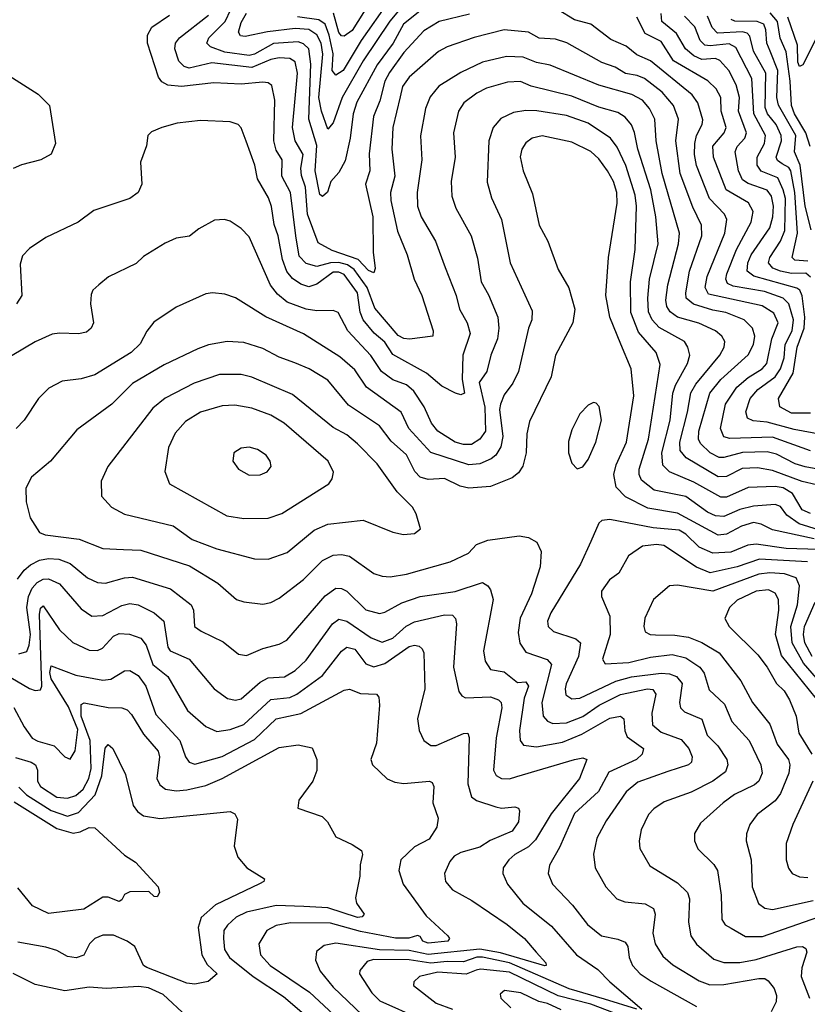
# Model space of a CAD drawing. Extents: x 1308313 to 1441400, y 959662 to 1036319.
# Tile 321 of 656: x 1353888 to 1356793, y 1010432 to 1014062. Entities that reach past the tile are written whole.
import ezdxf

# ---------------------------------------------------------------- set-up
doc = ezdxf.new("R2010")
doc.units = 0

msp = doc.modelspace()

# ---------------------------------------------------------------- linework, layer by layer
at = {"layer": '0CON10XD'}
for points in [[(1355395, 1014118.1), (1355304.5, 1014045), (1355266.4, 1013975), (1355207.2, 1013895), (1355132.2, 1013757.8), (1355118.1, 1013715), (1355107.4, 1013625), (1355088.4, 1013541.6), (1355065, 1013498.9), (1355035.6, 1013465), (1355023.7, 1013426.3), (1355005, 1013410.6), (1354995, 1013417.5), (1354977.8, 1013505), (1354985, 1013597.5), (1354954.3, 1013695), (1354962.2, 1013897.8), (1354954.9, 1013954.9), (1354935, 1013973.3), (1354915, 1013980), (1354825, 1013974.1), (1354755, 1013935.1), (1354735, 1013930.1), (1354645, 1013942.7), (1354591.8, 1013961.8), (1354579.1, 1013975), (1354585.9, 1013995), (1354646.9, 1014055), (1354687.7, 1014145)], [(1355205, 1014165.5), (1355115, 1014022.2), (1355085, 1014000.6), (1355075, 1014001.9), (1355065.2, 1014015), (1355045.5, 1014085.5)], [(1355250.4, 1014129.6), (1355148.1, 1013985), (1355081.6, 1013875), (1355055, 1013856.9), (1355041.1, 1013875), (1355044.6, 1013935.4), (1355030.4, 1014005), (1355015.2, 1014045.2), (1354991.3, 1014061.3), (1354912.7, 1014072.7)], [(1354906.8, 1013265), (1354887.2, 1013425), (1354855.7, 1013485), (1354856.7, 1013545), (1354835, 1013580.5), (1354826.3, 1013615), (1354830, 1013765), (1354818.7, 1013818.7), (1354805, 1013829.1), (1354785, 1013831.6), (1354705, 1013824.2), (1354605, 1013828.8), (1354485, 1013816.1), (1354435, 1013820), (1354412.7, 1013832.7), (1354400, 1013850), (1354359.7, 1013975), (1354359.3, 1014005), (1354376, 1014034), (1354441.3, 1014078.7)], [(1355547.8, 1014082.2), (1355435.2, 1014054.8), (1355379.5, 1014020.5), (1355305, 1013940.7), (1355252.4, 1013867.6), (1355235.8, 1013835), (1355217.2, 1013762.8), (1355193.3, 1013705), (1355177.6, 1013567.6), (1355180, 1013505), (1355163.5, 1013455), (1355190.9, 1013335), (1355192.4, 1013205), (1355200, 1013145), (1355195, 1013129.2), (1355175, 1013137.9), (1355137.4, 1013177.4), (1355040.7, 1013210.7), (1354989.7, 1013239.7), (1354950.1, 1013345), (1354942.6, 1013445), (1354927.3, 1013487.3), (1354925.1, 1013515), (1354934.5, 1013565), (1354904, 1013615), (1354894.5, 1013664.5), (1354913.4, 1013865), (1354905, 1013906.5), (1354885, 1013918.7), (1354845, 1013921.5), (1354815, 1013914.8), (1354745, 1013885.1), (1354596.7, 1013903.3), (1354513.4, 1013883.4), (1354495, 1013889.2), (1354475, 1013909.2), (1354460.7, 1013955), (1354463.7, 1013975), (1354478.2, 1013995), (1354585, 1014078.9)], [(1355285.7, 1014094.3), (1355253.2, 1014056.8), (1355155, 1013910), (1355077.3, 1013775), (1355045, 1013681.4), (1355025, 1013658), (1355001.3, 1013725), (1354992.3, 1013775), (1355006.5, 1013935), (1354999.9, 1013975), (1354985, 1014006.4), (1354955.3, 1014025.3), (1354905, 1014029), (1354802.5, 1014017.5), (1354719.9, 1013999.9), (1354702.4, 1014002.4), (1354695.3, 1014015.3), (1354705, 1014050.9), (1354725, 1014085.3)], [(1356424.7, 1013114.7), (1356489.8, 1013275), (1356496.2, 1013325), (1356488.2, 1013345), (1356432.9, 1013402.9), (1356384.9, 1013524.9), (1356377, 1013565), (1356378.1, 1013605), (1356384.9, 1013635.1), (1356406.2, 1013675), (1356407.6, 1013692.4), (1356389.5, 1013755), (1356368.9, 1013785), (1356215, 1013909.8), (1356165, 1013932.3), (1356125, 1013964.3), (1356069.2, 1013989.2), (1355995.5, 1014045), (1355935, 1014061.8), (1355875, 1014097.8)], [(1356805, 1012611.6), (1356735, 1012612), (1356691.8, 1012635), (1356687.1, 1012665), (1356740.7, 1012759.3), (1356755.5, 1012855), (1356781.3, 1012925), (1356784.3, 1012965), (1356774.2, 1013044.2), (1356765.7, 1013065), (1356755, 1013072), (1356596.4, 1013116.4), (1356571.9, 1013135), (1356574.4, 1013165), (1356586.6, 1013195), (1356655.8, 1013295), (1356666.3, 1013335), (1356668.6, 1013375), (1356661.5, 1013411.5), (1356645, 1013433.4), (1356575, 1013458.4), (1356555, 1013472.1), (1356540, 1013505), (1356527.6, 1013575), (1356535.2, 1013595), (1356563.4, 1013625), (1356568.6, 1013645), (1356539.8, 1013725), (1356543, 1013775), (1356531.4, 1013821.4), (1356504.3, 1013874.3), (1356471.1, 1013911.1), (1356455, 1013918.5), (1356405, 1013915.1), (1356375, 1013928.1), (1356344.4, 1013955), (1356311.5, 1014011.5), (1356256.5, 1014055), (1356254.8, 1014084.8)], [(1356805, 1013112.6), (1356787.6, 1013127.6), (1356735, 1013126.8), (1356694.8, 1013134.8), (1356666, 1013146), (1356650.9, 1013165), (1356654.8, 1013185), (1356694.7, 1013245.3), (1356710.1, 1013285), (1356712.4, 1013402.4), (1356704.9, 1013435), (1356685, 1013478.8), (1356623.6, 1013503.6), (1356609.1, 1013525), (1356608.4, 1013555), (1356636.1, 1013605), (1356639.4, 1013635), (1356596.4, 1013715), (1356588.3, 1013845), (1356529.6, 1013959.6), (1356505, 1013973.2), (1356435.4, 1013965.4), (1356415, 1013968.5), (1356398.4, 1013985), (1356379, 1014035), (1356340.5, 1014075)], [(1356795, 1013172), (1356746.9, 1013175), (1356737.1, 1013185), (1356757.7, 1013275), (1356748, 1013425), (1356732.2, 1013505), (1356725, 1013516.9), (1356701, 1013531), (1356683, 1013543), (1356678.6, 1013555), (1356698, 1013615), (1356697.1, 1013635), (1356678.9, 1013675), (1356646.8, 1013715), (1356638.6, 1013738.6), (1356640.1, 1013865), (1356595.5, 1013945.5), (1356581.6, 1014001.6), (1356572, 1014012), (1356555, 1014016.7), (1356462.7, 1014012.7), (1356442.7, 1014032.7), (1356425.6, 1014075)], [(1356803.5, 1013595), (1356788.2, 1013645), (1356746, 1013715), (1356734.7, 1013745), (1356729.9, 1013835), (1356715, 1013942.9), (1356693.7, 1013993.7), (1356683.8, 1014055), (1356656.7, 1014086.7)], [(1356845, 1012533), (1356745, 1012550.7), (1356645, 1012578), (1356593.2, 1012583.2), (1356572.9, 1012592.9), (1356566.4, 1012616.4), (1356582.2, 1012665), (1356610.8, 1012699.2), (1356675, 1012745.9), (1356694.9, 1012775), (1356708, 1012815), (1356712.1, 1012865), (1356737.9, 1012915), (1356742.2, 1012955), (1356725, 1013014.7), (1356704.1, 1013035), (1356635, 1013059.9), (1356519.5, 1013079.5), (1356499, 1013089), (1356492.8, 1013105), (1356496.2, 1013125), (1356531.9, 1013215), (1356586.1, 1013315), (1356593.3, 1013355), (1356576.4, 1013386.4), (1356493.9, 1013435), (1356447.5, 1013555), (1356445, 1013595.5), (1356487.1, 1013645), (1356493.6, 1013665), (1356475.8, 1013725), (1356474.8, 1013775), (1356457.4, 1013807.4), (1356426, 1013836), (1356300, 1013910), (1356255, 1013981.4), (1356195, 1014010.8), (1356165, 1014071.4)], [(1356807.3, 1013287.3), (1356785.9, 1013375), (1356767.4, 1013525), (1356746.1, 1013575), (1356751.3, 1013635), (1356686.7, 1013746.7), (1356681.5, 1013775), (1356684.3, 1013875), (1356655.9, 1013945.9), (1356643.7, 1013975), (1356640.4, 1014025), (1356633, 1014045), (1356608, 1014055), (1356526.5, 1014056.5), (1356512.2, 1014062.2)], [(1356827.3, 1013995), (1356777.5, 1013895), (1356765, 1013889.2), (1356758.5, 1013905), (1356757.6, 1013967.6), (1356721.7, 1014071.7)], [(1356885, 1012395.1), (1356785, 1012413.6), (1356748.9, 1012425), (1356680.3, 1012460.3), (1356645, 1012468.7), (1356555, 1012466.2), (1356485, 1012447.5), (1356468.2, 1012448.2), (1356435, 1012465.6), (1356399.1, 1012499.1), (1356392.5, 1012515), (1356393.8, 1012545), (1356433.8, 1012685), (1356474.4, 1012735), (1356575, 1012826.6), (1356594.7, 1012864.7), (1356600.4, 1012895), (1356591.8, 1012925), (1356560.9, 1012955), (1356492.8, 1012982.8), (1356445, 1012990.9), (1356373.6, 1013013.6), (1356346.7, 1013035), (1356344.8, 1013055), (1356359.3, 1013135), (1356404, 1013265), (1356403.4, 1013305), (1356371.2, 1013371.2), (1356324.1, 1013495), (1356308.5, 1013615), (1356318.4, 1013695), (1356299.8, 1013745), (1356257.7, 1013795), (1356193.4, 1013845), (1356166.4, 1013856.4), (1356122.9, 1013862.9), (1356085, 1013887), (1356035, 1013903.8), (1355907, 1013977), (1355865, 1013989.8), (1355805, 1013994.3), (1355765, 1014016.3), (1355675, 1014024.8), (1355565, 1013995.7), (1355465, 1013962.1), (1355432.9, 1013945), (1355325, 1013849.7), (1355300.9, 1013815), (1355292.2, 1013777.8), (1355264.3, 1013665), (1355260.7, 1013585), (1355272.3, 1013485), (1355256.1, 1013425), (1355257.3, 1013395), (1355282.3, 1013282.3), (1355317.2, 1013195), (1355343.3, 1013105), (1355371.8, 1013045), (1355412.9, 1012915), (1355412, 1012895), (1355325.8, 1012884.2), (1355305, 1012887), (1355285, 1012898.1), (1355198.1, 1012998.1), (1355170.2, 1013075), (1355121.5, 1013141.5), (1355097.8, 1013157.8), (1355065, 1013166.9), (1355035, 1013165.8), (1354985, 1013151.7), (1354945, 1013163), (1354919.7, 1013189.7), (1354906.8, 1013265)], [(1356827.3, 1012347.3), (1356775, 1012359.6), (1356665, 1012400.6), (1356609.7, 1012410.3), (1356552.9, 1012407.1), (1356495, 1012378.1), (1356465, 1012376.2), (1356346.7, 1012446.7), (1356324, 1012474), (1356323.3, 1012505), (1356352.1, 1012615), (1356363.5, 1012686.5), (1356382, 1012718), (1356471.1, 1012825), (1356487.1, 1012855), (1356488.7, 1012875), (1356477.7, 1012895), (1356454.5, 1012915), (1356392.8, 1012942.8), (1356315, 1012965.5), (1356288, 1012985), (1356274.8, 1013005), (1356271.9, 1013028.1), (1356279.5, 1013085), (1356317.9, 1013235), (1356321.9, 1013275), (1356258.3, 1013495), (1356235.9, 1013615), (1356231.6, 1013695), (1356211.2, 1013735), (1356185.1, 1013765.1), (1356146.5, 1013786.6), (1356025, 1013820.2), (1355845, 1013894.3), (1355795, 1013903.9), (1355745, 1013924.3), (1355684.3, 1013925.7), (1355595, 1013904.7), (1355515, 1013867.1), (1355433.8, 1013816.2), (1355402.1, 1013777.9), (1355384.7, 1013735), (1355366.4, 1013633.6), (1355371.9, 1013545), (1355354.8, 1013425.2), (1355355.3, 1013375), (1355369.7, 1013335), (1355422.7, 1013245), (1355458, 1013148), (1355498.8, 1013045), (1355510.3, 1012995), (1355538.8, 1012945), (1355549.4, 1012905), (1355523, 1012825), (1355520.1, 1012735), (1355528.8, 1012685), (1355515, 1012679.3), (1355496, 1012685), (1355445, 1012711.2), (1355388.4, 1012758.4), (1355265, 1012827.7), (1355235, 1012872.9), (1355195.8, 1012905.8), (1355154.9, 1012954.9), (1355144.2, 1012984.2), (1355134.9, 1013055), (1355085, 1013122.3), (1355065, 1013131), (1355045, 1013130.6), (1354985, 1013087.3), (1354955, 1013076.8), (1354925, 1013086.4), (1354895, 1013107.9), (1354874.1, 1013134.1), (1354858.3, 1013178.3), (1354842.1, 1013265), (1354826.5, 1013306.5), (1354817, 1013373), (1354805.8, 1013405), (1354765.3, 1013475), (1354755.2, 1013525.2), (1354724, 1013614), (1354705, 1013663.3), (1354693.8, 1013675), (1354665, 1013685.6), (1354555, 1013690.5), (1354469.7, 1013680.3), (1354412.5, 1013665), (1354375, 1013648.8), (1354361.2, 1013635), (1354356.4, 1013596.4), (1354333.6, 1013536.4), (1354338.9, 1013455), (1354325.4, 1013424.6), (1354295, 1013402.9), (1354162.1, 1013357.9), (1354103.8, 1013315), (1353985, 1013259.2), (1353925, 1013218), (1353899.1, 1013190.9), (1353889.7, 1013160.3), (1353896.9, 1013045), (1353877.1, 1013015)], [(1353835, 1013864.3), (1353957, 1013787), (1353998.1, 1013745), (1354020, 1013605), (1354005, 1013566.2), (1353966.7, 1013545), (1353895, 1013526.9), (1353865, 1013513.1)], [(1356805, 1012241.4), (1356775, 1012255.2), (1356739, 1012315), (1356705, 1012335.8), (1356675, 1012340.9), (1356575, 1012337.2), (1356495, 1012302), (1356475, 1012301.9), (1356375, 1012356.7), (1356285, 1012395.2), (1356260.1, 1012420.1), (1356256.7, 1012465), (1356287.3, 1012585), (1356297.1, 1012685), (1356307.2, 1012715), (1356351.2, 1012795), (1356360, 1012825), (1356352.8, 1012855), (1356340.7, 1012875), (1356247.5, 1012927.5), (1356220.9, 1012955), (1356207.8, 1012985), (1356205.2, 1013035), (1356211.2, 1013105), (1356243.3, 1013235), (1356234.5, 1013335), (1356216.3, 1013435), (1356168.9, 1013585), (1356156.6, 1013646.6), (1356144.5, 1013674.5), (1356122.1, 1013702.1), (1356095, 1013719.3), (1356025, 1013738.8), (1355925, 1013780.4), (1355775, 1013816.7), (1355735, 1013833.8), (1355688.2, 1013831.8), (1355610.8, 1013809.2), (1355575, 1013791.2), (1355526.2, 1013755), (1355506.7, 1013725), (1355488.4, 1013645), (1355494.1, 1013555), (1355479.7, 1013465), (1355481.9, 1013411.9), (1355496.9, 1013366.9), (1355553.9, 1013265), (1355577.4, 1013182.6), (1355590.3, 1013095), (1355618, 1013048), (1355652, 1012965), (1355655.8, 1012925), (1355651.1, 1012885), (1355626.7, 1012825), (1355611.3, 1012765), (1355583.1, 1012725), (1355604, 1012634), (1355606.5, 1012545), (1355585, 1012516.1), (1355555, 1012495.9), (1355525, 1012495.3), (1355495, 1012503.9), (1355430.9, 1012545), (1355407.7, 1012575), (1355380.2, 1012635), (1355342, 1012692), (1355315, 1012715.7), (1355264.3, 1012734.3), (1355222.7, 1012765), (1355183.4, 1012823.4), (1355099, 1012915), (1355062.9, 1012982.9), (1355045, 1012990.4), (1354985, 1012988.6), (1354945.3, 1012994.7), (1354875, 1013021.1), (1354839.5, 1013049.5), (1354813.3, 1013083.3), (1354735, 1013261.9), (1354705, 1013291.9), (1354665, 1013318.6), (1354644.1, 1013325.9), (1354607.3, 1013322.7), (1354549.3, 1013290.7), (1354515, 1013264.2), (1354465, 1013256.4), (1354425, 1013238.4), (1354345, 1013189.5), (1354317.5, 1013162.5), (1354216.6, 1013113.4), (1354180, 1013085), (1354158.8, 1013065), (1354151.7, 1013048.3), (1354149.4, 1013015), (1354161.1, 1012945), (1354151.9, 1012925), (1354135, 1012910.6), (1354105.6, 1012904.4), (1354035, 1012906.9), (1354007.9, 1012902.1), (1353945.3, 1012874.7), (1353775, 1012773.1)], [(1356835, 1012181.4), (1356763.9, 1012203.9), (1356717.7, 1012235), (1356695, 1012267.1), (1356675, 1012274.3), (1356595, 1012268.1), (1356545, 1012256.5), (1356485, 1012230.6), (1356455, 1012233.1), (1356425, 1012246.1), (1356345, 1012304.4), (1356228.1, 1012328.1), (1356181.7, 1012365), (1356173, 1012385), (1356172.8, 1012405), (1356208.3, 1012515), (1356250.4, 1012790.4), (1356235.9, 1012835), (1356170.4, 1012910.4), (1356142.8, 1012982.8), (1356140.9, 1013095), (1356159.1, 1013215), (1356163.4, 1013375), (1356159, 1013415), (1356124, 1013524), (1356092.1, 1013592.1), (1356067.8, 1013625), (1355985, 1013680.2), (1355905, 1013708.4), (1355796.3, 1013726.3), (1355755, 1013727.3), (1355710, 1013720), (1355662.6, 1013697.4), (1355635.3, 1013664.7), (1355618.7, 1013615), (1355612.9, 1013462.9), (1355628.5, 1013405), (1355665.7, 1013325.7), (1355697.7, 1013165), (1355778.1, 1012988.1), (1355777.5, 1012955), (1355764.5, 1012924.5), (1355728.4, 1012765), (1355707.4, 1012722.6), (1355675, 1012679.4), (1355661.4, 1012645), (1355658.7, 1012625), (1355670.6, 1012525), (1355663.2, 1012486.8), (1355645, 1012456.9), (1355626.8, 1012443.2), (1355585, 1012425.2), (1355545, 1012420.4), (1355405, 1012466.8), (1355323.3, 1012555), (1355295.5, 1012615.5), (1355167.3, 1012707.3), (1355125, 1012770.9), (1355068.8, 1012818.8), (1354935, 1012904.2), (1354795.9, 1012965.9), (1354703.8, 1013023.8), (1354685, 1013037.1), (1354645, 1013050), (1354600, 1013055), (1354575, 1013051.1), (1354465, 1013001.9), (1354383.4, 1012946.6), (1354356.9, 1012913.1), (1354332.7, 1012867.3), (1354300, 1012835), (1354165, 1012753.3), (1354115, 1012737.5), (1354045, 1012729.5), (1353996.2, 1012703.8), (1353958.1, 1012665), (1353905, 1012585.8), (1353876, 1012555)], [(1356818.5, 1012148.5), (1356665, 1012181.7), (1356622.8, 1012202.8), (1356595, 1012207.9), (1356550.4, 1012195), (1356495, 1012165.2), (1356465, 1012162.2), (1356315, 1012242.9), (1356205, 1012261), (1356123.1, 1012303.1), (1356088.2, 1012338.2), (1356080.2, 1012385), (1356088.8, 1012421.2), (1356126.7, 1012505), (1356153.9, 1012675), (1356143.6, 1012775), (1356105.9, 1012865.9), (1356064.7, 1012965), (1356050.7, 1013045), (1356060.7, 1013185), (1356091.6, 1013385), (1356090.5, 1013425), (1356078.3, 1013465), (1356057, 1013505), (1356025, 1013548.4), (1355995, 1013575.8), (1355925, 1013610), (1355815, 1013634.2), (1355778.6, 1013625), (1355755, 1013607.9), (1355741.1, 1013585), (1355734.1, 1013555.9), (1355745.3, 1013505.3), (1355780.2, 1013420.2), (1355804.6, 1013305), (1355836.5, 1013245), (1355875, 1013141.2), (1355913.7, 1013073.7), (1355935.5, 1012995), (1355928.9, 1012945), (1355864.3, 1012825.7), (1355849.1, 1012745), (1355769.3, 1012580.7), (1355759.1, 1012535), (1355756, 1012465), (1355743.6, 1012416.4), (1355728, 1012392), (1355705, 1012372.5), (1355625, 1012341.6), (1355545, 1012334.8), (1355512.6, 1012342.6), (1355455, 1012370.3), (1355395, 1012366.8), (1355365, 1012375.9), (1355346.3, 1012396.3), (1355315, 1012457.3), (1355258, 1012508), (1355215, 1012564.7), (1355101, 1012641), (1355025, 1012732.7), (1354955.6, 1012775), (1354903.4, 1012796.6), (1354845, 1012818.2), (1354785, 1012849.4), (1354715, 1012871.3), (1354654, 1012876), (1354585, 1012863.1), (1354545, 1012848.5), (1354420.8, 1012789.2), (1354305, 1012721.2), (1354228.9, 1012645), (1354099.8, 1012550.2), (1354001.9, 1012435), (1353931.4, 1012375), (1353911.1, 1012335), (1353912.5, 1012285), (1353926.7, 1012225), (1353961.8, 1012171.8), (1353982.8, 1012162.8), (1354107.4, 1012147.4), (1354195, 1012112), (1354271.2, 1012108.8), (1354335, 1012106.4), (1354515, 1012048.4), (1354618.9, 1011985), (1354688, 1011925), (1354715, 1011915.4), (1354785, 1011907.7), (1354815, 1011913.6), (1354845, 1011929.1), (1354935, 1011998.5), (1355005, 1012068), (1355045, 1012088.4), (1355075, 1012090.3), (1355105, 1012083.9), (1355195, 1012020.8), (1355225, 1012010.4), (1355255, 1012008.7), (1355315, 1012017.5), (1355476.7, 1012063.3), (1355544.4, 1012095), (1355572.7, 1012127.3), (1355615, 1012143.1), (1355731.1, 1012158.9), (1355765, 1012152.5), (1355796.1, 1012136.1), (1355811.4, 1012101.4), (1355807.7, 1012045), (1355775.9, 1011945), (1355734.8, 1011855.2), (1355727.4, 1011802.6), (1355733, 1011763), (1355755, 1011731), (1355833.4, 1011703.4), (1355850, 1011685), (1355814.8, 1011545), (1355818.8, 1011495), (1355835, 1011476.1), (1355855, 1011467.3), (1355905, 1011470), (1355965, 1011492.7), (1356026.3, 1011535), (1356105, 1011574.5), (1356204, 1011595), (1356223.2, 1011593.2), (1356234.2, 1011575), (1356219.8, 1011505), (1356222.2, 1011462.2), (1356254.5, 1011435), (1356328.3, 1011408.3), (1356356.8, 1011375), (1356369.1, 1011345), (1356366.2, 1011325), (1356355, 1011315.4), (1356279.6, 1011290.4), (1356168.3, 1011251.7), (1356124.8, 1011215.2), (1356051.1, 1011108.9), (1356016.8, 1011045), (1356005.4, 1010985.4), (1356011.5, 1010935), (1356050.5, 1010865), (1356091.4, 1010821.4), (1356119.8, 1010809.8), (1356195, 1010802.5), (1356225.8, 1010785.8), (1356231.8, 1010765), (1356224.2, 1010695), (1356232.8, 1010655), (1356260.1, 1010610.1), (1356297.9, 1010577.9), (1356395, 1010518.4), (1356433.8, 1010503.8), (1356485, 1010505.6), (1356615, 1010528), (1356637.1, 1010527.1), (1356649.5, 1010519.5), (1356670.9, 1010490.9), (1356679.4, 1010465), (1356678.8, 1010441.2), (1356660.5, 1010405)], [(1356805, 1012473.1), (1356665, 1012523), (1356507.8, 1012517.8), (1356485, 1012523.7), (1356473.6, 1012555), (1356491.9, 1012645), (1356533, 1012707), (1356575, 1012742.5), (1356626.7, 1012775), (1356644.4, 1012795), (1356662.9, 1012885), (1356685.6, 1012945), (1356670.4, 1012980.4), (1356626.5, 1013006.5), (1356429.6, 1013049.6), (1356417, 1013075), (1356424.7, 1013114.7)], [(1354805, 1012073.8), (1354875, 1012097.7), (1354975, 1012180.4), (1355025, 1012201.8), (1355155, 1012216.9), (1355265, 1012173.1), (1355304.5, 1012164.5), (1355345, 1012168.1), (1355366.9, 1012185), (1355350.8, 1012240.8), (1355337.5, 1012265), (1355281, 1012321), (1355207.1, 1012425), (1355135, 1012498.9), (1355095, 1012531.4), (1355045, 1012558.5), (1354895, 1012680.5), (1354745, 1012744.7), (1354705, 1012753.6), (1354625, 1012754.1), (1354532, 1012722), (1354425, 1012666.6), (1354379.7, 1012630.3), (1354213.5, 1012415), (1354189.1, 1012360.9), (1354190.6, 1012305), (1354227.5, 1012265), (1354275, 1012239.1), (1354455, 1012196.7), (1354525, 1012146), (1354615, 1012111.8), (1354755, 1012074.6), (1354805, 1012073.8)], [(1354715, 1012222.7), (1354805, 1012224.6), (1354855, 1012242.1), (1355029.1, 1012350.9), (1355041.1, 1012368.9), (1355045.5, 1012394.5), (1355026.4, 1012435), (1354864.5, 1012575), (1354815, 1012604.1), (1354745, 1012630.3), (1354681.5, 1012641.5), (1354635, 1012638.9), (1354555, 1012615.3), (1354499.7, 1012580.3), (1354461.7, 1012538.3), (1354437.9, 1012485), (1354423.2, 1012396.8), (1354441.4, 1012351.4), (1354653, 1012233), (1354715, 1012222.7)], [(1355945, 1012406.7), (1355965, 1012413.8), (1355985, 1012441.2), (1356013.6, 1012505), (1356034.5, 1012585), (1356025.5, 1012635.5), (1356015, 1012648.8), (1356005, 1012651.2), (1355985, 1012641.2), (1355955, 1012608.8), (1355925, 1012550), (1355912.6, 1012507.4), (1355912.9, 1012465), (1355925, 1012427.5), (1355945, 1012406.7)], [(1354735, 1012383.3), (1354775, 1012384.4), (1354801.2, 1012395), (1354815.7, 1012415), (1354812.9, 1012435), (1354797, 1012457), (1354765, 1012477.8), (1354735, 1012485.6), (1354705, 1012482.5), (1354678.8, 1012465), (1354674, 1012435), (1354696, 1012405), (1354735, 1012383.3)], [(1356835, 1012109), (1356715, 1012112.1), (1356605, 1012129.1), (1356574.6, 1012125.4), (1356511, 1012099), (1356445, 1012095.2), (1356395, 1012117.6), (1356345, 1012165.6), (1356320.4, 1012180.4), (1356225, 1012188.8), (1356065, 1012219.6), (1356035, 1012215.6), (1356024.5, 1012205.5), (1355995, 1012138), (1355957.3, 1012055), (1355847.1, 1011875), (1355834.7, 1011845), (1355838.2, 1011825), (1355856.7, 1011806.7), (1355939.5, 1011779.5), (1355956.8, 1011765), (1355949.3, 1011715), (1355904.1, 1011614.1), (1355899.8, 1011595), (1355903.4, 1011573.4), (1355925, 1011558.7), (1355955, 1011560.7), (1356086.8, 1011623.2), (1356145, 1011640.1), (1356255, 1011653.5), (1356285, 1011651), (1356310.5, 1011640.5), (1356331.7, 1011615), (1356322.6, 1011545), (1356325.4, 1011525), (1356340.9, 1011510.9), (1356405, 1011483.8), (1356424.1, 1011425), (1356463.4, 1011385), (1356497.1, 1011335), (1356500.6, 1011315), (1356491.3, 1011288.7), (1356445.1, 1011254.9), (1356365.6, 1011214.4), (1356265, 1011179.3), (1356226.8, 1011153.2), (1356208.3, 1011131.7), (1356180.8, 1011075), (1356173.8, 1011035), (1356176.2, 1011006.2), (1356212.9, 1010942.9), (1356315, 1010880.3), (1356351.3, 1010845), (1356358.9, 1010821.1), (1356354.7, 1010734.7), (1356363.8, 1010685), (1356385, 1010654.6), (1356448.6, 1010598.6), (1356485, 1010586), (1356545, 1010586.2), (1356605, 1010597.7), (1356754.7, 1010644.7), (1356775.3, 1010645.3), (1356788.3, 1010638.3), (1356791.8, 1010625), (1356773.4, 1010566.6), (1356770.2, 1010535), (1356802, 1010455)], [(1356793.8, 1012063.8), (1356617.3, 1012072.7), (1356534.8, 1012044.8), (1356435, 1012023), (1356384.3, 1012044.3), (1356263.9, 1012123.9), (1356237.2, 1012127.2), (1356185, 1012121.6), (1356134.5, 1012085.5), (1356098.1, 1012021.9), (1356063.4, 1011996.6), (1356034.5, 1011955), (1356034.4, 1011935), (1356065, 1011863.3), (1356066, 1011796), (1356037.7, 1011705), (1356047.6, 1011687.6), (1356135, 1011692), (1356215, 1011712.4), (1356295, 1011722.2), (1356345, 1011709.6), (1356396.6, 1011675), (1356413.1, 1011653.1), (1356431.4, 1011591.4), (1356488.6, 1011538.6), (1356514.7, 1011475), (1356579.1, 1011405), (1356621.6, 1011315), (1356626.4, 1011285), (1356615, 1011254.6), (1356598.8, 1011241.2), (1356525, 1011206.3), (1356482.9, 1011175), (1356399.8, 1011100.2), (1356377.6, 1011062.4), (1356377.8, 1011035), (1356390, 1011005), (1356448.2, 1010948.2), (1356461.8, 1010925), (1356475.3, 1010835), (1356478.5, 1010745), (1356490, 1010725), (1356512.9, 1010712.9), (1356565, 1010682.6), (1356627.6, 1010682.4), (1356835.8, 1010754.2)], [(1353880.5, 1011999.5), (1353905, 1012032.9), (1353928.2, 1012051.8), (1353960.9, 1012069.1), (1353995, 1012076.2), (1354032.7, 1012072.7), (1354075, 1012057.6), (1354139.1, 1012005), (1354175, 1011986.7), (1354205, 1011984.7), (1354275, 1012004.8), (1354305, 1012006.3), (1354444.3, 1011964.3), (1354520.8, 1011905), (1354529.1, 1011885), (1354533.1, 1011825), (1354557.3, 1011807.3), (1354638.7, 1011768.7), (1354695, 1011723.3), (1354725, 1011717.8), (1354785, 1011744), (1354845, 1011759.6), (1354873.3, 1011775), (1355015, 1011938), (1355054.2, 1011965.8), (1355075, 1011964.7), (1355095.2, 1011955.2), (1355165, 1011886.1), (1355215, 1011873.4), (1355235, 1011878), (1355297.6, 1011912.4), (1355365, 1011935.2), (1355495, 1011953.6), (1355595, 1011987.2), (1355615, 1011975.4), (1355625, 1011960), (1355634.7, 1011925), (1355599.2, 1011735), (1355605, 1011697.5), (1355625, 1011666.5), (1355675, 1011658.2), (1355725, 1011618.8), (1355755, 1011620.9), (1355764.7, 1011605), (1355749, 1011561), (1355731.9, 1011441.9), (1355734, 1011405), (1355747, 1011387), (1355795, 1011381), (1355890.8, 1011399.2), (1355962, 1011428), (1356065, 1011487.7), (1356103.9, 1011493.9), (1356116.2, 1011485), (1356120.3, 1011440.3), (1356128.8, 1011418.8), (1356189.1, 1011375), (1356183.8, 1011355), (1356163.8, 1011335), (1356062, 1011288), (1356023.7, 1011216.3), (1355935, 1011135.4), (1355879.3, 1011010.7), (1355842.3, 1010945), (1355837.7, 1010915), (1355853.6, 1010875), (1355927.5, 1010797.5), (1355983.3, 1010726.7), (1356034.3, 1010684.3), (1356095, 1010672.5), (1356121.4, 1010661.4), (1356130.9, 1010645), (1356136.7, 1010605), (1356148.4, 1010575), (1356177.5, 1010545), (1356217.1, 1010517.1), (1356385, 1010424.7)], [(1356827.3, 1011635), (1356779.8, 1011690.2), (1356737, 1011765), (1356732.6, 1011825), (1356757.3, 1011905), (1356764.4, 1011975), (1356752.1, 1012005), (1356709.1, 1012019.1), (1356655, 1012022.9), (1356615, 1012017.7), (1356445, 1011954.8), (1356315, 1011977.8), (1356285, 1011974.5), (1356226.5, 1011925), (1356194.3, 1011855.7), (1356190, 1011825), (1356195.4, 1011805.4), (1356213.8, 1011795), (1356233.7, 1011793.7), (1356305, 1011793.2), (1356355.8, 1011785.8), (1356405, 1011766.6), (1356467.9, 1011727.9), (1356547.8, 1011625), (1356591.8, 1011545), (1356654.8, 1011464.8), (1356681.7, 1011391.7), (1356724.3, 1011335), (1356729.3, 1011315), (1356725.7, 1011285), (1356695, 1011209.1), (1356675, 1011182.8), (1356607.9, 1011132.1), (1356581.8, 1011095), (1356568.8, 1011061.2), (1356567.9, 1011035), (1356585.8, 1010965), (1356589.7, 1010865), (1356613.7, 1010803.7), (1356636.6, 1010786.6), (1356665, 1010781.9), (1356815, 1010814.8)], [(1353885.8, 1011724.2), (1353915, 1011732.3), (1353924, 1011756), (1353928, 1011795), (1353914.6, 1011895), (1353920.8, 1011935), (1353934.2, 1011965.8), (1353953.1, 1011986.9), (1353975, 1011998.9), (1353995, 1012001.1), (1354035, 1011982.9), (1354115, 1011889.6), (1354155, 1011862.7), (1354195, 1011865.3), (1354265, 1011903), (1354295, 1011910), (1354325, 1011904.7), (1354385, 1011875.3), (1354420, 1011845), (1354435, 1011748.8), (1354443.1, 1011735), (1354513.8, 1011705), (1354605.3, 1011595.3), (1354655, 1011559.3), (1354685, 1011552.9), (1354705, 1011558.8), (1354775, 1011619.8), (1354804.5, 1011635.5), (1354865, 1011640), (1354905, 1011662.6), (1354945, 1011701.3), (1355042.4, 1011835), (1355065, 1011851.9), (1355095, 1011844.4), (1355185, 1011783), (1355225, 1011767.6), (1355265, 1011781.9), (1355313.8, 1011826.2), (1355345, 1011842.7), (1355455, 1011868), (1355485, 1011866.2), (1355495.5, 1011855), (1355499.6, 1011835), (1355488.1, 1011675), (1355508.5, 1011585), (1355519.2, 1011569.2), (1355532.6, 1011562.6), (1355625, 1011566.2), (1355655, 1011555.3), (1355664, 1011545), (1355666.6, 1011525), (1355646.3, 1011415), (1355635.7, 1011295.7), (1355646.3, 1011276.3), (1355665, 1011264.6), (1355695, 1011264.1), (1355722.1, 1011272.1), (1355935.3, 1011335.3), (1355965, 1011341.2), (1355980, 1011335), (1355953.6, 1011265), (1355849.2, 1011135), (1355791.5, 1011038.5), (1355765, 1011012.5), (1355714.5, 1010985), (1355692.1, 1010965), (1355672.1, 1010935), (1355670.4, 1010915), (1355687.3, 1010875), (1355743.8, 1010805), (1355850.4, 1010720.4), (1355942, 1010615), (1356020.6, 1010560.6), (1356064.5, 1010515), (1356183.3, 1010415)], [(1356827.9, 1011557.9), (1356698.7, 1011718.7), (1356676.1, 1011795), (1356688.3, 1011885), (1356687.3, 1011925), (1356675, 1011948.4), (1356649.7, 1011959.7), (1356604.4, 1011955), (1356535, 1011921.9), (1356506, 1011895), (1356489.5, 1011855), (1356505.5, 1011825), (1356610.4, 1011720.4), (1356645.3, 1011675.3), (1356680, 1011615)], [(1353835, 1011649.1), (1353925, 1011596.4), (1353945, 1011589.3), (1353965, 1011591.1), (1353970, 1011605), (1353961.2, 1011868.8), (1353965, 1011892.9), (1353975, 1011901.5), (1354035, 1011812.7), (1354085, 1011766.6), (1354145, 1011737.8), (1354175, 1011736.6), (1354194.4, 1011745.6), (1354235, 1011789.6), (1354255, 1011799.6), (1354293.7, 1011796.3), (1354335, 1011782), (1354355, 1011756.5), (1354379, 1011685), (1354435, 1011640.4), (1354506.8, 1011515), (1354575, 1011456.9), (1354615, 1011437.8), (1354665, 1011444.8), (1354715, 1011463.5), (1354815, 1011556), (1354885, 1011563.8), (1354910.6, 1011575), (1355005.4, 1011644.6), (1355075, 1011734.6), (1355095, 1011748.9), (1355125, 1011741.9), (1355165, 1011687.5), (1355195, 1011676.9), (1355235, 1011688.8), (1355325, 1011751), (1355345, 1011755.9), (1355362.1, 1011752.1), (1355373.3, 1011743.3), (1355378.5, 1011728.5), (1355382.9, 1011595)], [(1356811.4, 1011715), (1356784.9, 1011765), (1356778.8, 1011795), (1356783.6, 1011825), (1356821.9, 1011915)], [(1353866.7, 1011526.7), (1353904.7, 1011455), (1353935, 1011413.9), (1353955, 1011402.1), (1354015.6, 1011385.6), (1354055, 1011344.2), (1354075, 1011335.8), (1354092.9, 1011367.1), (1354102.8, 1011445), (1354069, 1011529), (1354005, 1011631.9), (1353999.3, 1011655), (1354005, 1011680), (1354095, 1011645.8), (1354195, 1011626.8), (1354225, 1011630.3), (1354275, 1011661.8), (1354295, 1011662.5), (1354325, 1011644.6), (1354354.2, 1011605), (1354390.9, 1011500.9), (1354478.9, 1011405), (1354500.3, 1011345), (1354513.3, 1011325), (1354535, 1011317.6), (1354635, 1011346), (1354755, 1011408.3), (1354835, 1011484.8), (1354925.2, 1011504.8), (1355085, 1011590.8), (1355105, 1011593.6), (1355145, 1011578), (1355205, 1011575.6), (1355212.9, 1011565), (1355215.6, 1011535), (1355204.1, 1011395), (1355183.8, 1011335), (1355189.4, 1011315), (1355243.8, 1011263.8), (1355271.7, 1011251.7), (1355305, 1011246.8), (1355400, 1011255), (1355409.4, 1011249.4), (1355415.5, 1011235), (1355411.9, 1011175), (1355431.7, 1011118.3), (1355427.5, 1011085), (1355398.8, 1011041.2), (1355345, 1011012.4), (1355294.6, 1010965), (1355286.8, 1010925), (1355302.9, 1010875), (1355388.1, 1010758.1), (1355468, 1010685), (1355474, 1010675), (1355467.5, 1010665), (1355395, 1010657.6), (1355375.3, 1010665), (1355365, 1010682.5), (1355355.6, 1010685.6), (1355323.9, 1010676.1), (1355275, 1010675.8), (1355145, 1010700.8), (1355035, 1010731.6), (1354887.2, 1010732.8), (1354835, 1010722.9), (1354799.5, 1010705), (1354770.4, 1010655), (1354776.8, 1010615), (1354812.3, 1010575), (1354957.2, 1010477.2), (1355099.7, 1010345)], [(1356680, 1011615), (1356707.6, 1011587.6), (1356728.2, 1011555), (1356752.3, 1011495), (1356762.4, 1011432.4), (1356810.2, 1011355)], [(1355382.9, 1011595), (1355355.4, 1011485), (1355361.3, 1011441.3), (1355379.4, 1011405), (1355405, 1011386.5), (1355425, 1011386.7), (1355525, 1011430.8), (1355541.3, 1011431.3), (1355545.8, 1011415.7), (1355541.1, 1011245), (1355555, 1011197.1), (1355573.8, 1011183.8), (1355645, 1011160), (1355665, 1011155.7), (1355715, 1011160), (1355728, 1011155), (1355732.5, 1011145), (1355728.5, 1011105), (1355705, 1011070.7), (1355624.1, 1011035.9), (1355585, 1011011.8), (1355515, 1010992.3), (1355491, 1010979), (1355475, 1010958.9), (1355455.3, 1010915), (1355458.7, 1010885), (1355484.2, 1010854.2), (1355556.7, 1010815), (1355686, 1010726), (1355750.8, 1010675), (1355793.9, 1010625), (1355828.9, 1010585), (1355830, 1010575), (1355825.3, 1010574.7), (1355661.7, 1010621.7), (1355585, 1010635.5), (1355395, 1010615.8), (1355325, 1010630.3), (1355215, 1010632.7), (1355055, 1010658.1), (1355011.2, 1010648.8), (1354983.4, 1010626.6), (1354979.6, 1010595), (1354996.8, 1010555), (1355045, 1010495.4), (1355152.3, 1010392.3)], [(1353872.4, 1011342.4), (1353931.1, 1011325), (1353946.6, 1011315), (1353954.3, 1011295), (1353954.3, 1011255), (1353965.8, 1011235), (1354025, 1011196), (1354065, 1011192.1), (1354095, 1011201.8), (1354123, 1011225), (1354143.5, 1011265), (1354152.2, 1011302.2), (1354148.9, 1011405), (1354114.9, 1011495.1), (1354115, 1011537.8), (1354126, 1011544), (1354215, 1011526.6), (1354265, 1011525.4), (1354285, 1011517.7), (1354301, 1011501), (1354345, 1011428.2), (1354398.7, 1011365), (1354404.1, 1011344.1), (1354394.4, 1011264.4), (1354405, 1011241.5), (1354425.8, 1011225), (1354465, 1011218.8), (1354505, 1011222.6), (1354575, 1011238.7), (1354635.7, 1011264.3), (1354845, 1011378.7), (1354915, 1011389.2), (1354967.5, 1011377.5), (1354984.3, 1011334.3), (1354984.3, 1011294.3), (1354969.2, 1011255), (1354917.9, 1011185), (1354914.4, 1011155), (1355004.1, 1011124.1), (1355023.3, 1011105), (1355055, 1011049.4), (1355115, 1011022), (1355148.8, 1010998.8), (1355152.5, 1010985), (1355143.8, 1010946.2), (1355143.6, 1010905), (1355126.9, 1010825), (1355131.1, 1010805), (1355158.6, 1010765), (1355152, 1010755), (1355135, 1010752.7), (1355025, 1010788.5), (1354937, 1010793), (1354835, 1010796.9), (1354725, 1010772.1), (1354687, 1010753), (1354655, 1010724.7), (1354641.7, 1010705), (1354640, 1010675), (1354644.4, 1010635), (1354662.3, 1010605), (1354750, 1010535), (1354861.6, 1010461.6), (1354955, 1010381.1)], [(1353885, 1011232.9), (1353914, 1011205), (1354005, 1011146.2), (1354065, 1011125.5), (1354105, 1011139.8), (1354166.4, 1011205), (1354191.8, 1011275), (1354203.6, 1011376.4), (1354215, 1011390), (1354232.3, 1011375), (1354278.9, 1011278.9), (1354307.5, 1011165), (1354323, 1011143), (1354345, 1011127.5), (1354405, 1011117.5), (1354665, 1011143.3), (1354682.5, 1011135), (1354692, 1011115), (1354680, 1011015), (1354692.5, 1010975), (1354726.2, 1010935), (1354791.2, 1010895), (1354788.8, 1010885), (1354773.3, 1010876.7), (1354610.9, 1010799.1), (1354557.9, 1010752.1), (1354546.4, 1010715), (1354560.7, 1010615), (1354579.5, 1010579.5), (1354617.1, 1010545), (1354583.7, 1010516.3), (1354535, 1010506.5), (1354505, 1010510), (1354357.8, 1010567.8), (1354345.6, 1010575.6), (1354312.7, 1010645), (1354285, 1010664.7), (1354235, 1010687.3), (1354195, 1010687.3), (1354165, 1010675.3), (1354145.9, 1010655), (1354125, 1010613.1), (1354096.6, 1010603.4), (1354065, 1010608.8), (1354025, 1010630.6), (1353985, 1010643.5), (1353881.2, 1010661.2)], [(1356813.8, 1011255), (1356740, 1011095), (1356715.5, 1011025.5), (1356715.4, 1010965), (1356724, 1010934), (1356737.5, 1010915), (1356765, 1010901.8), (1356795, 1010899.7)], [(1353868.6, 1011178.6), (1354025, 1011080), (1354086.3, 1011063.7), (1354111.8, 1011068.2), (1354145, 1011083.8), (1354165, 1011083.1), (1354275, 1010982), (1354315, 1010956), (1354399.4, 1010865), (1354404.4, 1010845), (1354395, 1010828), (1354385, 1010830), (1354365, 1010848.8), (1354295, 1010846.7), (1354275, 1010836.9), (1354265, 1010817.5), (1354255, 1010811.8), (1354215, 1010826.7), (1354195, 1010827.5), (1354125, 1010783.5), (1353995, 1010767.1), (1353935.7, 1010795.7), (1353881.4, 1010861.4)], [(1356165, 1010414.3), (1356045, 1010451.9), (1355915, 1010489.7), (1355695.5, 1010585.5), (1355595, 1010605.9), (1355574.4, 1010605.6), (1355525, 1010588.8), (1355465, 1010590.7), (1355405, 1010583.4), (1355325, 1010596.6), (1355192.9, 1010597.1), (1355170, 1010590), (1355143.6, 1010556.4), (1355142.3, 1010545), (1355186.8, 1010475), (1355216.4, 1010445), (1355365, 1010379.1)], [(1356185, 1010360.8), (1355995, 1010433.3), (1355875, 1010463.2), (1355695, 1010550.9), (1355588.2, 1010561.8), (1355572, 1010558), (1355535, 1010542.9), (1355430.4, 1010550.4), (1355363.3, 1010535), (1355342.5, 1010515), (1355341.2, 1010501.2), (1355425, 1010436.6), (1355485, 1010414.3)], [(1354505, 1010387), (1354418.2, 1010468.2), (1354363.3, 1010493.3), (1354327.6, 1010497.6), (1354208.9, 1010491.1), (1354144.1, 1010495.9), (1354055, 1010482.4), (1353945, 1010505.4), (1353865, 1010545.4)], [(1355885, 1010412.5), (1355835, 1010435.4), (1355802.8, 1010442.8), (1355737.1, 1010475), (1355676.9, 1010483.1), (1355660.6, 1010469.4), (1355662.9, 1010455), (1355699.6, 1010419.6)]]:
    msp.add_lwpolyline(points, dxfattribs=at)

doc.saveas('drawing.dxf')
